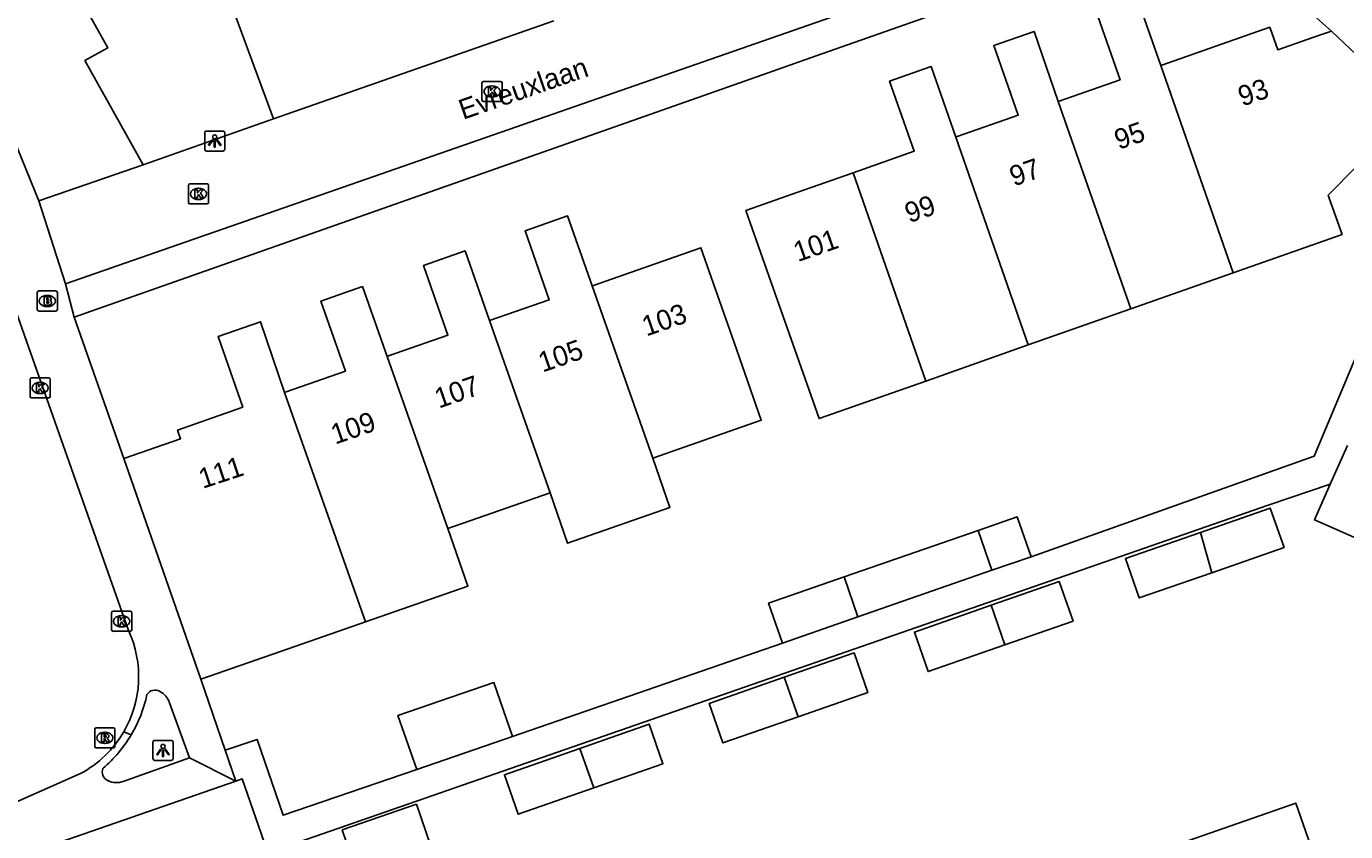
# Model space of a CAD drawing. Extents: x 158474 to 159560, y 388525 to 389605.
# Drawn here: x 159050.7 to 159116.3, y 389182.1 to 389222.2 of the extents above; entities that cross this region are included whole.
import ezdxf

# ---------------------------------------------------------------- set-up
doc = ezdxf.new("R2010")
doc.units = 0
for name, color, linetype in [('IMGEO_Brandkraan', 7, 'Continuous'), ('IMGEO_Kolk', 7, 'Continuous'), ('IMGEO_Lichtpunt', 7, 'Continuous'), ('IMGEO_Muur', 7, 'Continuous'), ('IMGEO_Openbare_ruimte_label', 7, 'Continuous'), ('IMGEO_Pand', 7, 'Continuous'), ('IMGEO_Pand_nummerreeks', 7, 'Continuous'), ('IMGEO_Rijbaan_lokaal_open', 7, 'Continuous'), ('IMGEO_Rioolput', 7, 'Continuous'), ('IMGEO_Voetpad_open', 7, 'Continuous')]:
    doc.layers.add(name, color=color, linetype=linetype)

msp = doc.modelspace()

# ---------------------------------------------------------------- linework, layer by layer
at = {"layer": 'IMGEO_Brandkraan'}
for p, q in [((159051.303, 389209), (159052.155, 389209)), ((159051.228, 389208.074), (159051.228, 389208.926)), ((159051.716, 389208.78), (159051.741, 389208.78)), ((159052.229, 389208.926), (159052.229, 389208.074)), ((159052.155, 389208), (159051.303, 389208)), ((159051.739, 389208.22), (159051.714, 389208.22))]:
    msp.add_line(p, q, dxfattribs=at)
for points in [[(159051.303, 389209), (159052.155, 389209)], [(159051.228, 389208.074), (159051.228, 389208.926)], [(159051.576, 389208.7), (159051.576, 389208.3), (159051.789, 389208.3)], [(159051.807, 389208.7), (159051.576, 389208.7)], [(159051.755, 389208.619), (159051.701, 389208.619), (159051.701, 389208.543)], [(159051.701, 389208.543), (159051.754, 389208.543)], [(159051.763, 389208.467), (159051.701, 389208.467), (159051.701, 389208.386)], [(159051.701, 389208.386), (159051.763, 389208.386)], [(159052.229, 389208.926), (159052.229, 389208.074)], [(159052.155, 389208), (159051.303, 389208)]]:
    msp.add_lwpolyline(points, dxfattribs=at)
for centre, radius, start, end in [((159051.305, 389208.924), 0.0765, 91.55205, 178.44795), ((159051.305, 389208.924), 0.0765, 91.55205, 178.44795), ((159052.153, 389208.924), 0.0765, 1.55205, 88.44795), ((159052.153, 389208.924), 0.0765, 1.55205, 88.44795), ((159051.756, 389208.581), 0.0379, 267.82845, 90.93552), ((159051.764, 389208.426), 0.0404, 269.87594, 90.50774), ((159051.795, 389208.551), 0.251, 268.66757, 293.53466), ((159051.811, 389208.555), 0.145, 59.4692, 91.53667), ((159051.836, 389208.602), 0.0922, 285.51372, 58.15012), ((159051.841, 389208.41), 0.105, 301.31148, 78.98903), ((159051.305, 389208.076), 0.0765, 181.55205, 268.44795), ((159051.305, 389208.076), 0.0765, 181.55205, 268.44795), ((159052.153, 389208.076), 0.0765, 271.55205, 358.44795), ((159052.153, 389208.076), 0.0765, 271.55205, 358.44795)]:
    msp.add_arc(centre, radius, start, end, dxfattribs=at)
for centre, major_axis, ratio, start_param, end_param in [((159051.715, 389208.5), (-0.387, 0.002), 0.722429, 4.712389, 7.853982), ((159051.74, 389208.5), (-0.39, 0.002), 0.717154, 1.570796, 4.712389)]:
    msp.add_ellipse(centre, major_axis=major_axis, ratio=ratio, start_param=start_param, end_param=end_param, dxfattribs=at)
at = {"layer": 'IMGEO_Kolk'}
for p, q in [((159073.355, 389218.494), (159073.355, 389219.346)), ((159073.43, 389219.42), (159074.282, 389219.42)), ((159073.843, 389219.2), (159073.868, 389219.2)), ((159074.356, 389219.346), (159074.356, 389218.494)), ((159074.282, 389218.42), (159073.43, 389218.42)), ((159073.866, 389218.64), (159073.841, 389218.64)), ((159058.751, 389213.4), (159058.751, 389214.252)), ((159058.826, 389214.326), (159059.678, 389214.326)), ((159059.752, 389214.252), (159059.752, 389213.4)), ((159059.262, 389213.546), (159059.237, 389213.546)), ((159059.239, 389214.106), (159059.264, 389214.106)), ((159059.678, 389213.326), (159058.826, 389213.326)), ((159050.87, 389203.749), (159050.87, 389204.601)), ((159050.945, 389204.675), (159051.797, 389204.675)), ((159051.358, 389204.455), (159051.383, 389204.455)), ((159051.871, 389204.601), (159051.871, 389203.749)), ((159051.381, 389203.895), (159051.356, 389203.895)), ((159051.797, 389203.675), (159050.945, 389203.675)), ((159054.925, 389192.14), (159054.925, 389192.992)), ((159055, 389193.066), (159055.852, 389193.066)), ((159055.413, 389192.846), (159055.438, 389192.846)), ((159055.926, 389192.992), (159055.926, 389192.14)), ((159055.852, 389192.066), (159055, 389192.066)), ((159055.436, 389192.286), (159055.411, 389192.286))]:
    msp.add_line(p, q, dxfattribs=at)
for points in [[(159073.355, 389218.494), (159073.355, 389219.346)], [(159073.43, 389219.42), (159074.282, 389219.42)], [(159073.676, 389219.12), (159073.799, 389219.12), (159073.799, 389218.969), (159073.929, 389219.12), (159074.093, 389219.12), (159073.947, 389218.969), (159074.1, 389218.72), (159073.948, 389218.72), (159073.863, 389218.884), (159073.799, 389218.817), (159073.799, 389218.72), (159073.676, 389218.72), (159073.676, 389219.12)], [(159074.356, 389219.346), (159074.356, 389218.494)], [(159074.282, 389218.42), (159073.43, 389218.42)], [(159058.751, 389213.4), (159058.751, 389214.252)], [(159058.826, 389214.326), (159059.678, 389214.326)], [(159059.752, 389214.252), (159059.752, 389213.4)], [(159059.072, 389214.026), (159059.195, 389214.026), (159059.195, 389213.875), (159059.325, 389214.026), (159059.489, 389214.026), (159059.343, 389213.875), (159059.496, 389213.626), (159059.344, 389213.626), (159059.259, 389213.79), (159059.195, 389213.723), (159059.195, 389213.626), (159059.072, 389213.626), (159059.072, 389214.026)], [(159059.678, 389213.326), (159058.826, 389213.326)], [(159050.87, 389203.749), (159050.87, 389204.601)], [(159050.945, 389204.675), (159051.797, 389204.675)], [(159051.191, 389204.375), (159051.314, 389204.375), (159051.314, 389204.224), (159051.444, 389204.375), (159051.608, 389204.375), (159051.462, 389204.224), (159051.615, 389203.975), (159051.463, 389203.975), (159051.378, 389204.139), (159051.314, 389204.072), (159051.314, 389203.975), (159051.191, 389203.975), (159051.191, 389204.375)], [(159051.871, 389204.601), (159051.871, 389203.749)], [(159051.797, 389203.675), (159050.945, 389203.675)], [(159054.925, 389192.14), (159054.925, 389192.992)], [(159055, 389193.066), (159055.852, 389193.066)], [(159055.246, 389192.766), (159055.369, 389192.766), (159055.369, 389192.615), (159055.499, 389192.766), (159055.663, 389192.766), (159055.517, 389192.615), (159055.67, 389192.366), (159055.518, 389192.366), (159055.433, 389192.53), (159055.369, 389192.463), (159055.369, 389192.366), (159055.246, 389192.366), (159055.246, 389192.766)], [(159055.926, 389192.992), (159055.926, 389192.14)], [(159055.852, 389192.066), (159055, 389192.066)]]:
    msp.add_lwpolyline(points, dxfattribs=at)
for centre, start, end in [((159073.432, 389219.344), 91.55205, 178.44795), ((159073.432, 389219.344), 91.55205, 178.44795), ((159074.28, 389219.344), 1.55205, 88.44795), ((159074.28, 389219.344), 1.55205, 88.44795), ((159073.432, 389218.496), 181.55205, 268.44795), ((159073.432, 389218.496), 181.55205, 268.44795), ((159074.28, 389218.496), 271.55205, 358.44795), ((159074.28, 389218.496), 271.55205, 358.44795), ((159058.828, 389214.25), 91.55205, 178.44795), ((159058.828, 389214.25), 91.55205, 178.44795), ((159059.676, 389214.25), 1.55205, 88.44795), ((159059.676, 389214.25), 1.55205, 88.44795), ((159058.828, 389213.402), 181.55205, 268.44795), ((159058.828, 389213.402), 181.55205, 268.44795), ((159059.676, 389213.402), 271.55205, 358.44795), ((159059.676, 389213.402), 271.55205, 358.44795), ((159050.947, 389204.599), 91.55205, 178.44795), ((159050.947, 389204.599), 91.55205, 178.44795), ((159051.795, 389204.599), 1.55205, 88.44795), ((159051.795, 389204.599), 1.55205, 88.44795), ((159050.947, 389203.751), 181.55205, 268.44795), ((159050.947, 389203.751), 181.55205, 268.44795), ((159051.795, 389203.751), 271.55205, 358.44795), ((159051.795, 389203.751), 271.55205, 358.44795), ((159055.002, 389192.99), 91.55205, 178.44795), ((159055.002, 389192.99), 91.55205, 178.44795), ((159055.85, 389192.99), 1.55205, 88.44795), ((159055.85, 389192.99), 1.55205, 88.44795), ((159055.002, 389192.142), 181.55205, 268.44795), ((159055.002, 389192.142), 181.55205, 268.44795), ((159055.85, 389192.142), 271.55205, 358.44795), ((159055.85, 389192.142), 271.55205, 358.44795)]:
    msp.add_arc(centre, 0.0765, start, end, dxfattribs=at)
for centre, major_axis, ratio, start_param, end_param in [((159073.842, 389218.92), (-0.387, 0.002), 0.722429, 4.712389, 7.853982), ((159073.867, 389218.92), (-0.39, 0.002), 0.717154, 1.570796, 4.712389), ((159059.238, 389213.826), (-0.387, 0.002), 0.722429, 4.712389, 7.853982), ((159059.263, 389213.826), (-0.39, 0.002), 0.717154, 1.570796, 4.712389), ((159051.357, 389204.175), (-0.387, 0.002), 0.722429, 4.712389, 7.853982), ((159051.382, 389204.175), (-0.39, 0.002), 0.717154, 1.570796, 4.712389), ((159055.412, 389192.566), (-0.387, 0.002), 0.722429, 4.712389, 7.853982), ((159055.437, 389192.566), (-0.39, 0.002), 0.717154, 1.570796, 4.712389)]:
    msp.add_ellipse(centre, major_axis=major_axis, ratio=ratio, start_param=start_param, end_param=end_param, dxfattribs=at)
at = {"layer": 'IMGEO_Lichtpunt'}
for p, q in [((159059.559, 389216.861), (159059.559, 389216.054)), ((159059.559, 389216.861), (159059.559, 389216.054)), ((159060.461, 389216.956), (159059.653, 389216.956)), ((159060.461, 389216.956), (159059.653, 389216.956)), ((159060.555, 389216.054), (159060.555, 389216.861)), ((159060.555, 389216.054), (159060.555, 389216.861)), ((159059.653, 389215.96), (159060.461, 389215.96)), ((159059.653, 389215.96), (159060.461, 389215.96)), ((159057.888, 389186.639), (159057.08, 389186.639)), ((159057.888, 389186.639), (159057.08, 389186.639)), ((159056.986, 389186.544), (159056.986, 389185.737)), ((159056.986, 389186.544), (159056.986, 389185.737)), ((159057.982, 389185.737), (159057.982, 389186.544)), ((159057.982, 389185.737), (159057.982, 389186.544)), ((159057.08, 389185.643), (159057.888, 389185.643)), ((159057.08, 389185.643), (159057.888, 389185.643))]:
    msp.add_line(p, q, dxfattribs=at)
for points in [[(159059.933, 389216.525), (159059.972, 389216.497), (159059.784, 389216.235), (159059.746, 389216.262), (159059.933, 389216.525)], [(159060.035, 389216.477), (159060.082, 389216.477), (159060.082, 389216.155), (159060.035, 389216.155), (159060.035, 389216.477)], [(159060.145, 389216.497), (159060.183, 389216.524), (159060.37, 389216.262), (159060.331, 389216.234), (159060.145, 389216.497)], [(159057.36, 389186.208), (159057.399, 389186.18), (159057.211, 389185.918), (159057.173, 389185.945), (159057.36, 389186.208)], [(159057.462, 389186.16), (159057.509, 389186.16), (159057.509, 389185.838), (159057.462, 389185.838), (159057.462, 389186.16)], [(159057.572, 389186.18), (159057.61, 389186.207), (159057.797, 389185.945), (159057.758, 389185.917), (159057.572, 389186.18)]]:
    msp.add_lwpolyline(points, dxfattribs=at)
for centre in [(159060.058, 389216.659), (159057.485, 389186.342)]:
    msp.add_circle(centre, 0.0994, dxfattribs=at)
for centre, start, end in [((159059.653, 389216.861), 90, 180), ((159059.653, 389216.861), 90, 180), ((159060.461, 389216.861), 0, 90), ((159060.461, 389216.861), 0, 90), ((159059.653, 389216.054), 180, 270), ((159059.653, 389216.054), 180, 270), ((159060.461, 389216.054), 270, 0), ((159060.461, 389216.054), 270, 360), ((159057.08, 389186.544), 90, 180), ((159057.08, 389186.544), 90, 180), ((159057.888, 389186.544), 0, 90), ((159057.888, 389186.544), 0, 90), ((159057.08, 389185.737), 180, 270), ((159057.08, 389185.737), 180, 270), ((159057.888, 389185.737), 270, 0), ((159057.888, 389185.737), 270, 360)]:
    msp.add_arc(centre, 0.0946, start, end, dxfattribs=at)
at = {"layer": 'IMGEO_Muur'}
msp.add_lwpolyline([(159059.365, 389189.678), (159060.58, 389186.162)], dxfattribs=at)
at = {"layer": 'IMGEO_Pand'}
for points in [[(159056.498, 389215.276), (159053.601, 389220.46), (159054.735, 389221.094), (159052.093, 389225.853)], [(159107.121, 389220.21), (159105.898, 389223.707), (159103.877, 389222.995), (159105.104, 389219.508), (159102.014, 389218.42)], [(159062.99, 389217.554), (159060.949, 389223.08)], [(159115.615, 389221.927), (159115.03, 389221.731), (159112.942, 389220.996), (159112.547, 389222.12), (159107.179, 389220.23), (159107.121, 389220.21)], [(159102.014, 389218.42), (159100.832, 389221.915), (159098.813, 389221.205), (159100.033, 389217.741), (159097.004, 389216.675), (159096.926, 389216.648)], [(159119.697, 389218.064), (159115.615, 389221.927)], [(159096.926, 389216.648), (159095.697, 389220.169), (159093.634, 389219.442), (159094.863, 389215.95), (159091.818, 389214.878)], [(159110.727, 389209.901), (159107.121, 389220.21)], [(159102.014, 389218.42), (159105.629, 389208.106)], [(159056.498, 389215.276), (159062.99, 389217.554)], [(159110.727, 389209.901), (159116.146, 389211.808), (159115.51, 389213.616), (159115.456, 389213.771), (159119.697, 389218.064)], [(159096.926, 389216.648), (159100.534, 389206.313)], [(159091.818, 389214.878), (159089.061, 389213.908), (159086.485, 389213.001), (159088.145, 389208.285), (159090.128, 389202.65), (159095.438, 389204.519)], [(159091.818, 389214.878), (159095.438, 389204.519)], [(159078.834, 389209.257), (159077.61, 389212.733), (159075.498, 389211.996), (159076.698, 389208.556), (159073.73, 389207.521)], [(159073.73, 389207.521), (159072.513, 389210.992), (159070.445, 389210.27), (159071.657, 389206.795), (159068.702, 389205.764), (159068.635, 389205.741)], [(159081.854, 389200.683), (159087.245, 389202.564), (159085.897, 389206.427), (159084.25, 389211.147), (159078.845, 389209.261), (159078.834, 389209.257)], [(159105.629, 389208.106), (159110.727, 389209.901)], [(159068.635, 389205.741), (159067.408, 389209.215), (159065.339, 389208.493), (159066.556, 389205.006), (159063.608, 389203.977), (159063.533, 389203.951)], [(159081.854, 389200.683), (159078.834, 389209.257)], [(159100.534, 389206.313), (159105.629, 389208.106)], [(159055.533, 389200.658), (159058.359, 389201.643), (159058.207, 389202.079), (159061.45, 389203.21), (159060.222, 389206.729), (159062.335, 389207.466), (159063.533, 389203.951)], [(159073.73, 389207.521), (159076.75, 389198.96)], [(159095.438, 389204.519), (159100.534, 389206.313)], [(159071.65, 389197.18), (159068.635, 389205.741)], [(159063.533, 389203.951), (159067.553, 389192.537)], [(159116.41, 389201.311), (159115.559, 389199.383)], [(159059.365, 389189.678), (159058.118, 389193.25), (159055.533, 389200.658)], [(159076.75, 389198.96), (159077.607, 389196.449), (159082.707, 389198.228), (159081.854, 389200.683)], [(159115.559, 389199.383), (159114.778, 389197.613), (159117.3, 389196.5), (159118.952, 389200.244)], [(159071.65, 389197.18), (159076.75, 389198.96)], [(159109.1, 389196.99), (159112.575, 389198.199), (159113.259, 389196.234), (159109.668, 389194.984)], [(159067.553, 389192.537), (159072.653, 389194.317), (159071.65, 389197.18)], [(159100.671, 389195.777), (159099.982, 389197.761), (159098.036, 389197.086)], [(159091.369, 389194.772), (159098.036, 389197.086)], [(159098.036, 389197.086), (159098.728, 389195.103)], [(159109.668, 389194.984), (159106.052, 389193.725), (159105.368, 389195.691), (159109.1, 389196.99)], [(159109.668, 389194.984), (159109.1, 389196.99)], [(159100.671, 389195.777), (159098.728, 389195.103)], [(159091.369, 389194.772), (159087.61, 389193.467), (159088.298, 389191.483)], [(159092.062, 389192.79), (159091.369, 389194.772)], [(159098.728, 389195.103), (159092.062, 389192.79)], [(159098.692, 389193.362), (159102.075, 389194.539), (159102.759, 389192.574), (159099.373, 389191.395)], [(159099.373, 389191.395), (159095.552, 389190.065), (159094.868, 389192.031), (159098.692, 389193.362)], [(159099.373, 389191.395), (159098.692, 389193.362)], [(159067.553, 389192.537), (159064.086, 389191.327), (159059.365, 389189.678)], [(159092.062, 389192.79), (159088.298, 389191.483)], [(159088.392, 389189.781), (159091.865, 389190.989), (159092.549, 389189.024), (159089.085, 389187.818)], [(159074.869, 389186.828), (159073.948, 389189.519), (159069.172, 389187.884), (159070.107, 389185.197)], [(159089.085, 389187.818), (159085.342, 389186.515), (159084.658, 389188.481), (159088.392, 389189.781)], [(159089.085, 389187.818), (159088.392, 389189.781)], [(159078.228, 389186.239), (159081.675, 389187.439), (159082.359, 389185.474), (159078.916, 389184.275)], [(159074.869, 389186.828), (159070.107, 389185.197)], [(159078.916, 389184.275), (159075.152, 389182.965), (159074.468, 389184.931), (159078.228, 389186.239)], [(159078.228, 389186.239), (159078.916, 389184.275)], [(159062.37, 389182.014), (159061.43, 389184.725), (159061.115, 389184.616)], [(159044.327, 389178.799), (159061.115, 389184.616)], [(159066.396, 389182.189), (159070.095, 389183.465), (159070.813, 389181.381), (159067.114, 389180.106), (159066.396, 389182.189)], [(159108.476, 389181.645), (159113.838, 389183.518), (159115.217, 389179.57), (159116.866, 389174.849), (159111.481, 389172.968)]]:
    msp.add_lwpolyline(points, dxfattribs=at)
at = {"layer": 'IMGEO_Rijbaan_lokaal_open'}
for points in [[(159103.431, 389231.714), (159104.882, 389227.562), (159052.637, 389209.355)], [(159076.937, 389222.441), (159062.99, 389217.554)], [(159055.77, 389192.105), (159048.533, 389212.573), (159047.325, 389215.959)], [(159051.302, 389213.481), (159056.498, 389215.276)], [(159052.637, 389209.355), (159051.302, 389213.481)], [(159053.38, 389184.989), (159049.249, 389183.17), (159036.548, 389178.795), (159034.07, 389177.929), (158999.962, 389165.965)]]:
    msp.add_lwpolyline(points, dxfattribs=at)
for centre, radius, start, end in [((159050.802, 389189.816), 5.47, 329.8913, 24.73937), ((159050.796, 389189.816), 5.475, 298.1581, 329.92186)]:
    msp.add_arc(centre, radius, start, end, dxfattribs=at)
at = {"layer": 'IMGEO_Rioolput'}
for p, q in [((159054.091, 389186.34), (159054.091, 389187.192)), ((159054.166, 389187.266), (159055.018, 389187.266)), ((159054.579, 389187.046), (159054.604, 389187.046)), ((159055.092, 389187.192), (159055.092, 389186.34)), ((159055.018, 389186.266), (159054.166, 389186.266)), ((159054.602, 389186.486), (159054.577, 389186.486))]:
    msp.add_line(p, q, dxfattribs=at)
for points in [[(159054.091, 389186.34), (159054.091, 389187.192)], [(159054.166, 389187.266), (159055.018, 389187.266)], [(159054.68, 389186.964), (159054.428, 389186.966), (159054.428, 389186.566)], [(159054.428, 389186.566), (159054.552, 389186.566), (159054.552, 389186.728), (159054.563, 389186.728)], [(159054.606, 389186.885), (159054.552, 389186.885), (159054.552, 389186.804)], [(159054.552, 389186.804), (159054.604, 389186.804)], [(159054.61, 389186.699), (159054.681, 389186.566), (159054.821, 389186.566), (159054.756, 389186.692)], [(159055.092, 389187.192), (159055.092, 389186.34)], [(159055.018, 389186.266), (159054.166, 389186.266)]]:
    msp.add_lwpolyline(points, dxfattribs=at)
for centre, radius, start, end in [((159054.168, 389187.19), 0.0765, 91.55205, 178.44795), ((159054.168, 389187.19), 0.0765, 91.55205, 178.44795), ((159054.562, 389186.675), 0.0533, 26.02933, 88.69889), ((159054.588, 389186.993), 0.19, 274.7715, 282.96867), ((159054.612, 389186.789), 0.0964, 77.00612, 93.18647), ((159054.626, 389186.846), 0.0378, 276.66336, 79.67722), ((159054.679, 389186.854), 0.109, 350.36119, 89.41601), ((159054.677, 389186.854), 0.112, 277.58423, 350.98172), ((159054.661, 389186.639), 0.108, 29.51342, 73.79051), ((159055.016, 389187.19), 0.0765, 1.55205, 88.44795), ((159055.016, 389187.19), 0.0765, 1.55205, 88.44795), ((159054.168, 389186.342), 0.0765, 181.55205, 268.44795), ((159054.168, 389186.342), 0.0765, 181.55205, 268.44795), ((159055.016, 389186.342), 0.0765, 271.55205, 358.44795), ((159055.016, 389186.342), 0.0765, 271.55205, 358.44795)]:
    msp.add_arc(centre, radius, start, end, dxfattribs=at)
for centre, major_axis, ratio, start_param, end_param in [((159054.578, 389186.766), (-0.387, 0.002), 0.722429, 4.712389, 7.853982), ((159054.603, 389186.766), (-0.39, 0.002), 0.717154, 1.570796, 4.712389)]:
    msp.add_ellipse(centre, major_axis=major_axis, ratio=ratio, start_param=start_param, end_param=end_param, dxfattribs=at)
at = {"layer": 'IMGEO_Voetpad_open'}
for points in [[(159053.058, 389207.703), (159087.037, 389219.659), (159089.706, 389220.598), (159109.355, 389227.512), (159115.615, 389221.927)], [(159119.697, 389218.064), (159121.317, 389216.425), (159114.76, 389200.781), (159100.671, 389195.777)], [(159051.302, 389213.481), (159050.05, 389216.587)], [(159053.058, 389207.703), (159052.637, 389209.355)], [(159055.533, 389200.658), (159053.058, 389207.703)], [(159115.559, 389199.383), (159112.52, 389198.355), (159062.705, 389181.047), (159062.37, 389182.014)], [(159088.298, 389191.483), (159074.869, 389186.828)], [(159060.58, 389186.162), (159059.365, 389189.678)], [(159058.803, 389185.779), (159057.805, 389188.513)], [(159055.903, 389186.917), (159055.534, 389187.072)], [(159070.107, 389185.197), (159063.455, 389182.919), (159062.165, 389186.686), (159060.58, 389186.162)], [(159061.115, 389184.616), (159060.58, 389186.162)], [(159058.803, 389185.779), (159055.505, 389184.601)], [(159061.115, 389184.616), (159058.803, 389185.779)]]:
    msp.add_lwpolyline(points, dxfattribs=at)
for centre, radius, start, end in [((159050.247, 389190.283), 6.581, 329.24382, 348.00629), ((159057.084, 389188.679), 0.464, 58.63459, 149.39583), ((159056.91, 389188.235), 0.937, 17.23598, 63.6468), ((159050.244, 389190.277), 6.581, 310.2824, 329.30367), ((159054.935, 389185.072), 0.474, 157.12951, 246.95051), ((159055.168, 389185.482), 0.943, 243.7207, 290.97091)]:
    msp.add_arc(centre, radius, start, end, dxfattribs=at)

# ---------------------------------------------------------------- texts
at = {"layer": 'IMGEO_Openbare_ruimte_label'}
msp.add_text('Evreuxlaan', height=1, rotation=19.21431, dxfattribs=at).set_placement((159072.415, 389217.509))
at = {"layer": 'IMGEO_Pand_nummerreeks'}
for s, rotation, p in [('93', 19.28476, (159111.185, 389218.166)), ('95', 19.28476, (159105.032, 389216.015)), ('97', 19.28476, (159099.82, 389214.191)), ('99', 19.28476, (159094.607, 389212.367)), ('101', 19.28476, (159089.067, 389210.43)), ('103', 19.15468, (159081.53, 389206.729)), ('105', 19.15468, (159076.37, 389204.937)), ('107', 19.15468, (159071.209, 389203.144)), ('109', 19.15468, (159066.049, 389201.352)), ('111', 18.31429, (159059.461, 389199.15))]:
    msp.add_text(s, height=1, rotation=rotation, dxfattribs=at).set_placement(p)

doc.saveas('drawing.dxf')
